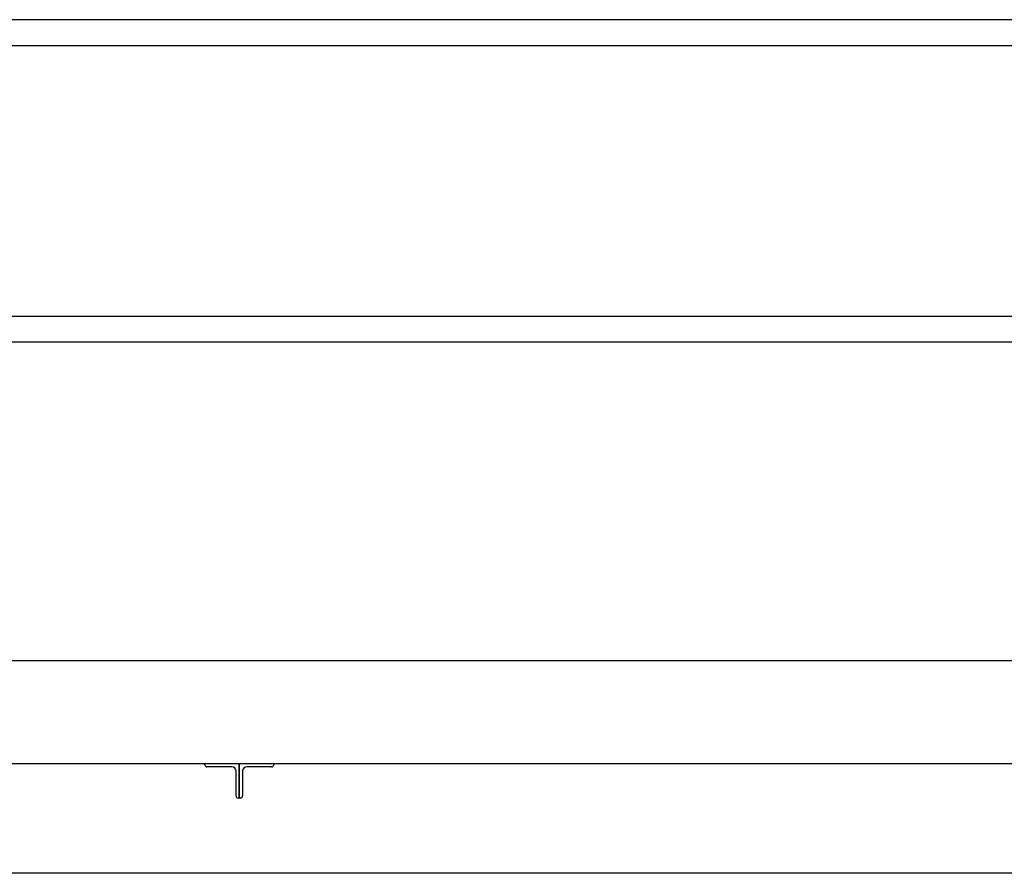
# Model space of a CAD drawing. Header units: inches. Extents: x 36 to 1719, y -84 to 1122.
# Tile 354 of 558: x 983 to 1040, y 418 to 468. Entities that reach past the tile are written whole.
import ezdxf

# ---------------------------------------------------------------- set-up
doc = ezdxf.new("R2010")
doc.units = ezdxf.units.IN
doc.header["$LTSCALE"] = 48
doc.header["$MEASUREMENT"] = 0
doc.layers.add('Visible (ANSI)', color=7, linetype='Continuous', lineweight=30)

msp = doc.modelspace()

# ---------------------------------------------------------------- linework, layer by layer
at = {"layer": 'Visible (ANSI)'}
for p, q in [((1044.58268, 467.79889), (923.33268, 467.79889)), ((924.45768, 466.29889), (1043.45768, 466.29889)), ((1043.45768, 450.54889), (924.45768, 450.54889)), ((1043.45768, 449.04889), (924.45768, 449.04889)), ((922.53768, 430.54889), (1045.37768, 430.54889)), ((925.99768, 424.54889), (1041.91768, 424.54889)), ((993.95768, 424.48089), (993.95768, 424.54889)), ((995.95768, 422.54889), (995.95768, 424.54889)), ((995.95768, 424.54889), (995.95768, 422.54889)), ((997.95768, 424.54889), (997.95768, 424.48089)), ((995.51968, 424.36089), (994.07768, 424.36089)), ((995.76968, 422.66889), (995.76968, 424.11089)), ((996.14568, 424.11089), (996.14568, 422.66889)), ((997.83768, 424.36089), (996.39568, 424.36089)), ((995.95768, 422.54889), (995.88968, 422.54889)), ((996.02568, 422.54889), (995.95768, 422.54889)), ((1046.91768, 418.17389), (727.91768, 418.17389))]:
    msp.add_line(p, q, dxfattribs=at)
for centre, radius, start, end in [((994.07768, 424.48089), 0.12, 180, 270), ((997.83768, 424.48089), 0.12, 270, 0), ((995.51968, 424.11089), 0.25, 0, 90), ((996.39568, 424.11089), 0.25, 90, 180), ((995.88968, 422.66889), 0.12, 180, 270), ((996.02568, 422.66889), 0.12, 270, 0)]:
    msp.add_arc(centre, radius, start, end, dxfattribs=at)

doc.saveas('drawing.dxf')
